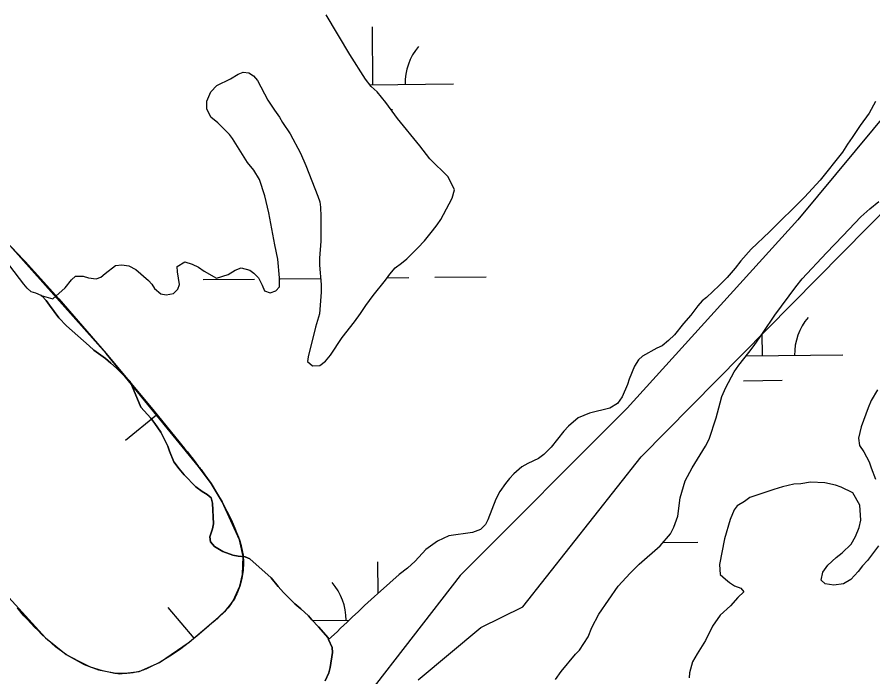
# Model space of a CAD drawing. Extents: x 3146026 to 3183936, y 897894 to 923344.
# Drawn here: x 3172415 to 3172947, y 905894 to 906304 of the extents above; entities that cross this region are included whole.
import ezdxf

# ---------------------------------------------------------------- set-up
doc = ezdxf.new("R2010")
doc.units = 0
for name, color, linetype in [('V-BORW-LINE', 7, 'Continuous'), ('V-SITE-VEGE', 7, 'Continuous'), ('V-TOPO-SHOR', 7, 'Continuous'), ('V-WETL-SWMP', 7, 'Continuous')]:
    doc.layers.add(name, color=color, linetype=linetype)

msp = doc.modelspace()

# ---------------------------------------------------------------- linework, layer by layer
at = {"layer": 'V-BORW-LINE'}
for p, q in [((3172426.05, 906145.96), (3172441.14, 906129.27)), ((3172441.14, 906129.27), (3172455.91, 906112.29)), ((3172455.91, 906112.29), (3172470.61, 906095.25)), ((3172470.61, 906095.25), (3172485.13, 906077.85)), ((3172485.13, 906077.85), (3172499.59, 906060.4)), ((3172501.92, 906057.01), (3172482.58, 906041.17)), ((3172499.59, 906060.4), (3172513.9, 906042.81)), ((3172532.02, 906019.8), (3172535.81, 906014.37)), ((3172535.81, 906014.37), (3172539.27, 906008.74)), ((3172539.27, 906008.74), (3172542.62, 906003.04)), ((3172542.62, 906003.04), (3172545.57, 905997.33)), ((3172545.57, 905997.33), (3172548.44, 905991.58)), ((3172548.44, 905991.58), (3172551.07, 905985.56)), ((3172554.79, 905974.71), (3172555.68, 905969.9)), ((3172555.68, 905969.9), (3172555.95, 905965.12)), ((3172555.72, 905960.36), (3172554.84, 905955.47)), ((3172555.95, 905965.12), (3172555.72, 905960.36)), ((3172554.84, 905955.47), (3172553.64, 905950.63)), ((3172553.64, 905950.63), (3172551.82, 905945.92)), ((3172548.5, 905939.98), (3172547.49, 905938.55)), ((3172525.31, 905918.35), (3172509.1, 905937.38)), ((3172542.81, 905933.42), (3172541.52, 905932.23)), ((3172544.06, 905934.66), (3172542.81, 905933.42)), ((3172545.28, 905935.92), (3172544.06, 905934.66)), ((3172546.4, 905937.22), (3172545.28, 905935.92)), ((3172547.49, 905938.55), (3172546.4, 905937.22)), ((3172534.37, 905925.85), (3172528.44, 905920.77)), ((3172528.44, 905920.77), (3172522.35, 905915.88)), ((3172445.86, 905907.94), (3172439.07, 905912.97)), ((3172522.35, 905915.88), (3172516.17, 905911.12)), ((3172453.28, 905903.91), (3172445.86, 905907.94)), ((3172510.19, 905907.16), (3172504.09, 905903.37)), ((3172516.17, 905911.12), (3172510.19, 905907.16)), ((3172460.86, 905900.26), (3172453.28, 905903.91)), ((3172504.09, 905903.37), (3172497.75, 905900.2)), ((3172468.33, 905898.03), (3172460.86, 905900.26)), ((3172475.94, 905896.36), (3172468.33, 905898.03)), ((3172483.52, 905896.22), (3172475.94, 905896.36))]:
    msp.add_line(p, q, dxfattribs=at)
for points in [[(3172470.61, 906095.25), (3172410.75, 906162.46)], [(3172528.06, 906025.09), (3172470.61, 906095.25)], [(3172535.85, 906014.38), (3172528.06, 906025.09)], [(3172542.62, 906003.04), (3172535.85, 906014.38)], [(3172553.45, 905979.41), (3172542.62, 906003.04)], [(3172364.54, 905993.6), (3172432.77, 905918.55)], [(3172555.81, 905968.98), (3172553.45, 905979.41)], [(3172555.39, 905957.88), (3172555.81, 905968.98)], [(3172553.62, 905950.56), (3172555.39, 905957.88)], [(3172549.45, 905941.44), (3172553.62, 905950.56)], [(3172547.47, 905938.53), (3172549.45, 905941.44)], [(3172540.22, 905931.04), (3172545.28, 905935.92)], [(3172545.28, 905935.92), (3172547.47, 905938.53)], [(3172522.26, 905915.74), (3172540.22, 905931.04)], [(3172432.77, 905918.55), (3172445.73, 905908.12)], [(3172503.8, 905903.17), (3172522.26, 905915.74)], [(3172445.73, 905908.12), (3172456.96, 905901.91)], [(3172456.96, 905901.91), (3172465.77, 905898.54)], [(3172491.08, 905897.57), (3172503.8, 905903.17)], [(3172465.77, 905898.54), (3172478.91, 905896.12)], [(3172478.91, 905896.12), (3172491.08, 905897.57)]]:
    msp.add_lwpolyline(points, dxfattribs=at)
for points in [[(3172353.33, 906222.73), (3172410.75, 906162.46), (3172426.05, 906145.96)], [(3172513.9, 906042.81), (3172528.06, 906025.09), (3172532.02, 906019.8)], [(3172551.07, 905985.56), (3172553.45, 905979.41), (3172554.79, 905974.71)], [(3172551.82, 905945.92), (3172549.45, 905941.44), (3172548.5, 905939.98)], [(3172439.07, 905912.97), (3172432.77, 905918.55), (3172415.2, 905936.92)], [(3172541.52, 905932.23), (3172540.22, 905931.04), (3172534.37, 905925.85)], [(3172497.75, 905900.2), (3172491.08, 905897.57), (3172483.52, 905896.22)]]:
    msp.add_spline(points, degree=3, dxfattribs=at)
at = {"layer": 'V-SITE-VEGE'}
for p, q in [((3172963.53, 906254.21), (3172900.71, 906178.36)), ((3172803.24, 906031), (3172967.85, 906197.86)), ((3172900.71, 906178.36), (3172794.58, 906061.34)), ((3172419.34, 906138.43), (3172410.62, 906149.65)), ((3172421.52, 906135.82), (3172419.34, 906138.43)), ((3172423.9, 906133.61), (3172421.52, 906135.82)), ((3172426.89, 906132.8), (3172423.9, 906133.61)), ((3172430.08, 906131.27), (3172426.89, 906132.8)), ((3172430.68, 906130.98), (3172430.08, 906131.27)), ((3172433.25, 906128.17), (3172430.68, 906130.98)), ((3172435.43, 906125.37), (3172433.25, 906128.17)), ((3172441.18, 906117.35), (3172435.43, 906125.37)), ((3172445.94, 906112.53), (3172441.18, 906117.35)), ((3172460.04, 906100.08), (3172445.94, 906112.53)), ((3172462.82, 906097.27), (3172460.04, 906100.08)), ((3172470.18, 906092.04), (3172462.82, 906097.27)), ((3172473.55, 906089.23), (3172470.18, 906092.04)), ((3172476.93, 906086.22), (3172473.55, 906089.23)), ((3172485.46, 906077.79), (3172476.93, 906086.22)), ((3172492.16, 906061.79), (3172485.46, 906077.79)), ((3172498.31, 906054.97), (3172492.16, 906061.79)), ((3172794.58, 906061.34), (3172690.61, 905957.32)), ((3172500.88, 906051.76), (3172498.31, 906054.97)), ((3172504.65, 906046.35), (3172500.88, 906051.76)), ((3172508.99, 906037.54), (3172504.65, 906046.35)), ((3172509.97, 906034.55), (3172508.99, 906037.54)), ((3172512.72, 906027.94), (3172509.97, 906034.55)), ((3172729.6, 905937.81), (3172803.24, 906031)), ((3172515.89, 906023.54), (3172512.72, 906027.94)), ((3172519.06, 906019.73), (3172515.89, 906023.54)), ((3172526.41, 906012.3), (3172519.06, 906019.73)), ((3172530.18, 906009.49), (3172526.41, 906012.3)), ((3172533.37, 906007.67), (3172530.18, 906009.49)), ((3172535.95, 906005.46), (3172533.37, 906007.67)), ((3172536.73, 906002.26), (3172535.95, 906005.46)), ((3172537.26, 905989.29), (3172536.73, 906002.26)), ((3172536.64, 905986.3), (3172537.26, 905989.29)), ((3172535.02, 905981.32), (3172536.64, 905986.3)), ((3172535.4, 905978.13), (3172535.02, 905981.32)), ((3172537.98, 905975.32), (3172535.4, 905978.13)), ((3172543.15, 905972.09), (3172537.98, 905975.32)), ((3172549.32, 905969.87), (3172543.15, 905972.09)), ((3172552.71, 905969.25), (3172549.32, 905969.87)), ((3172557.1, 905968.82), (3172552.71, 905969.25)), ((3172559.89, 905967.61), (3172557.1, 905968.82)), ((3172573.19, 905955.76), (3172559.89, 905967.61)), ((3172577.55, 905950.35), (3172573.19, 905955.76)), ((3172690.61, 905957.32), (3172623.46, 905870.63)), ((3172580.92, 905946.74), (3172577.55, 905950.35)), ((3172587.87, 905939.71), (3172580.92, 905946.74)), ((3172591.64, 905936.5), (3172587.87, 905939.71)), ((3172596.41, 905932.08), (3172591.64, 905936.5)), ((3172703.6, 905924.81), (3172729.6, 905937.81)), ((3172598.39, 905929.68), (3172596.41, 905932.08)), ((3172602.56, 905925.26), (3172598.39, 905929.68)), ((3172608.51, 905918.45), (3172602.56, 905925.26)), ((3172664.61, 905892.31), (3172703.6, 905924.81)), ((3172608.89, 905917.54), (3172608.51, 905918.45)), ((3172611.07, 905912.44), (3172608.89, 905917.54)), ((3172611.25, 905909.45), (3172611.07, 905912.44)), ((3172609.8, 905900.08), (3172611.25, 905909.45)), ((3172606.76, 905891.71), (3172608.98, 905896.69)), ((3172608.98, 905896.69), (3172609.8, 905900.08))]:
    msp.add_line(p, q, dxfattribs=at)
at = {"layer": 'V-TOPO-SHOR'}
for points in [[(3172430.08, 906131.27), (3172426.89, 906132.8), (3172423.9, 906133.61), (3172421.52, 906135.82), (3172419.34, 906138.43), (3172410.62, 906149.65)], [(3172430.08, 906131.27), (3172430.68, 906130.98), (3172433.25, 906128.17), (3172435.43, 906125.37), (3172441.18, 906117.35), (3172445.94, 906112.54), (3172460.04, 906100.08), (3172462.82, 906097.27), (3172470.18, 906092.04), (3172473.55, 906089.23), (3172476.93, 906086.22), (3172485.46, 906077.79), (3172492.16, 906061.79), (3172498.31, 906054.97), (3172500.88, 906051.76), (3172504.65, 906046.35), (3172508.99, 906037.54), (3172509.97, 906034.55), (3172512.72, 906027.94), (3172515.89, 906023.54), (3172519.06, 906019.73), (3172526.41, 906012.3), (3172530.18, 906009.49), (3172533.37, 906007.67), (3172535.95, 906005.46), (3172536.73, 906002.26), (3172537.26, 905989.29), (3172536.64, 905986.3), (3172535.02, 905981.32), (3172535.4, 905978.13), (3172537.98, 905975.32), (3172543.15, 905972.09), (3172549.32, 905969.87), (3172552.71, 905969.25), (3172557.1, 905968.82), (3172559.89, 905967.61), (3172573.19, 905955.76), (3172577.55, 905950.35), (3172580.92, 905946.74), (3172587.87, 905939.71), (3172591.64, 905936.5), (3172596.41, 905932.08), (3172598.39, 905929.68), (3172602.56, 905925.26), (3172608.51, 905918.45), (3172608.89, 905917.54)], [(3172608.89, 905917.54), (3172611.07, 905912.44), (3172611.25, 905909.45), (3172609.8, 905900.08), (3172608.98, 905896.69), (3172606.76, 905891.71)]]:
    msp.add_lwpolyline(points, dxfattribs=at)
at = {"layer": 'V-WETL-SWMP'}
for p, q in [((3172636.48, 906262.31), (3172636.13, 906298.31)), ((3172634.55, 906262.29), (3172686.48, 906262.81)), ((3172647.56, 906246.99), (3172648.64, 906247)), ((3172530.84, 906141.18), (3172562.84, 906141.5)), ((3172578.84, 906141.66), (3172603.85, 906141.91)), ((3172645.29, 906142.32), (3172658.84, 906142.46)), ((3172674.84, 906142.62), (3172706.83, 906142.93)), ((3172878.65, 906093.9), (3172878.51, 906107.49)), ((3172868.54, 906093.8), (3172928.64, 906094.4)), ((3172866.8, 906078.35), (3172890.8, 906078.59)), ((3172816.94, 905977.85), (3172838.39, 905978.06)), ((3172854.39, 905978.22), (3172854.74, 905978.23)), ((3172639.64, 905946.13), (3172639.44, 905965.65)), ((3172598.8, 905929.24), (3172621.63, 905929.47))]:
    msp.add_line(p, q, dxfattribs=at)
for points in [[(3172603.47, 906087.79), (3172606.87, 906090.57), (3172610.09, 906094.14), (3172617.33, 906105.28), (3172624.97, 906115.01), (3172628.79, 906120.18), (3172632.01, 906125.15), (3172636.64, 906131.31), (3172644.27, 906140.85), (3172646.89, 906144.63), (3172650.31, 906148.6), (3172654.11, 906151.37), (3172657.52, 906154.15), (3172664.34, 906160.89), (3172668.56, 906165.26), (3172673.58, 906171.42), (3172676.4, 906175.2), (3172678.61, 906178.58), (3172680.22, 906181.56), (3172685.67, 906191.91), (3172687.1, 906196.89), (3172683.15, 906205.09), (3172671.84, 906216.33), (3172669.66, 906218.94), (3172665.69, 906224.35), (3172651.62, 906241.39), (3172644.49, 906251.21), (3172639.14, 906257.83), (3172635.37, 906261.24), (3172631.8, 906265.85), (3172622.11, 906281.07), (3172607.27, 906305.7)], [(3172508.99, 906037.54), (3172504.65, 906046.35), (3172500.88, 906051.76), (3172498.31, 906054.97), (3172492.16, 906061.79), (3172485.46, 906077.79), (3172476.93, 906086.22), (3172473.55, 906089.23), (3172470.17, 906092.04), (3172462.82, 906097.27), (3172460.04, 906100.08), (3172445.94, 906112.53), (3172441.18, 906117.35), (3172435.44, 906125.37), (3172433.25, 906128.17), (3172430.68, 906130.98), (3172430.08, 906131.27), (3172437.46, 906129.23), (3172445.08, 906135.97), (3172449.1, 906140.94), (3172451.5, 906143.32), (3172456.29, 906143.29), (3172459.68, 906142.28), (3172464.27, 906141.65), (3172467.27, 906142.63), (3172469.87, 906145.01), (3172476.29, 906149.97), (3172480.28, 906150.34), (3172484.67, 906149.72), (3172489.05, 906147.5), (3172496.99, 906140.67), (3172498.97, 906138.27), (3172500.56, 906135.66), (3172504.53, 906132.25), (3172507.92, 906131.63), (3172512.51, 906132.6), (3172515.12, 906135.18), (3172516.14, 906138.17), (3172514.98, 906145.96), (3172514.8, 906149.35), (3172519.41, 906152.32), (3172523.99, 906150.7), (3172527.97, 906148.88), (3172531.55, 906146.47), (3172539.11, 906142.03), (3172546.51, 906144.39), (3172550.71, 906146.96), (3172554.51, 906148.53), (3172559.89, 906147.11), (3172562.47, 906145.1), (3172565.25, 906142.29), (3172567.62, 906137.68), (3172569, 906134.28), (3172572.58, 906132.87), (3172575.98, 906134.24), (3172578.39, 906136.63), (3172578.42, 906142.21), (3172577.29, 906153.8), (3172575.35, 906162.79), (3172573.02, 906175.97), (3172571.67, 906182.76), (3172569.33, 906193.35), (3172565.99, 906203.35), (3172562.43, 906209.16), (3172558.47, 906213.97), (3172549.17, 906228.99), (3172547.19, 906231.4), (3172540.04, 906238.62), (3172535.67, 906242.24), (3172533.11, 906247.44), (3172533.13, 906252.03), (3172535.56, 906258), (3172539.38, 906261.77), (3172547.98, 906265.92), (3172552.59, 906268.89), (3172555.79, 906270.07), (3172559.38, 906269.65), (3172562.16, 906267.83), (3172564.74, 906265.03), (3172571.06, 906252.82), (3172575.21, 906246.61), (3172578.38, 906242.2), (3172580.16, 906238.8), (3172584.91, 906231.78), (3172591.43, 906219.77), (3172594.78, 906212.17), (3172602.26, 906192.97), (3172603.43, 906189.57), (3172603.81, 906186.18), (3172603.98, 906180.39), (3172604.1, 906165.02), (3172603.24, 906154.45), (3172603.22, 906150.26), (3172604.15, 906138.08), (3172604.32, 906133.29), (3172603.25, 906119.92), (3172600.8, 906111.56), (3172596.11, 906093.22), (3172595.7, 906090.23), (3172598.88, 906087.62), (3172603.47, 906087.79)], [(3172949.02, 906251.84), (3172944.99, 906244.68), (3172939.36, 906236.93), (3172934.33, 906229.57), (3172931.51, 906225.4), (3172928.49, 906220.43), (3172914.42, 906202.94), (3172904.78, 906192.42), (3172883.11, 906170.98), (3172871.67, 906160.07), (3172865.25, 906152.92), (3172861.63, 906148.35), (3172856.61, 906142.39), (3172851.79, 906137.43), (3172843.77, 906130.09), (3172841.16, 906127.91), (3172838.55, 906124.93), (3172834.13, 906119.17), (3172829.51, 906113.81), (3172823.88, 906106.85), (3172820.27, 906103.28), (3172816.26, 906100.11), (3172813.06, 906098.53), (3172804.05, 906093.59), (3172801.64, 906091.41), (3172799.02, 906087.43), (3172795.79, 906079.27), (3172794.77, 906075.88), (3172791.33, 906068.32), (3172788.52, 906064.14), (3172783.71, 906061.18), (3172771.12, 906058.25), (3172764.12, 906055.3), (3172758.1, 906050.14), (3172755.09, 906046.97), (3172747.26, 906037.03), (3172742.64, 906032.47), (3172739.43, 906029.89), (3172732.83, 906026.93), (3172729.03, 906024.76), (3172724.01, 906020.4), (3172721.4, 906017.62), (3172718.79, 906014.44), (3172715.37, 906009.47), (3172712.95, 906004.69), (3172707.89, 905991.75), (3172706.47, 905988.96), (3172703.26, 905985.79), (3172698.26, 905984.02), (3172683.68, 905981.9), (3172676.68, 905978.55), (3172669.27, 905973.4), (3172662.64, 905966.06), (3172657.83, 905961.89), (3172652.82, 905957.93), (3172641.18, 905947.42), (3172637.37, 905944.24), (3172631.16, 905938.69), (3172627.34, 905934.72), (3172623.73, 905931.55), (3172620.32, 905928.17), (3172616.31, 905924.6), (3172614.3, 905922.22), (3172608.89, 905917.54), (3172608.51, 905918.45), (3172602.56, 905925.26), (3172598.39, 905929.68), (3172596.41, 905932.08), (3172591.64, 905936.5), (3172587.87, 905939.71), (3172580.92, 905946.74), (3172577.55, 905950.35), (3172573.19, 905955.76), (3172559.89, 905967.61), (3172557.1, 905968.82), (3172552.71, 905969.25), (3172549.32, 905969.87), (3172543.15, 905972.09), (3172537.98, 905975.32), (3172535.4, 905978.13), (3172535.02, 905981.32), (3172536.64, 905986.3), (3172537.26, 905989.29), (3172536.73, 906002.27), (3172535.95, 906005.46), (3172533.37, 906007.67), (3172530.18, 906009.49), (3172526.41, 906012.3), (3172519.06, 906019.73), (3172515.89, 906023.54), (3172512.72, 906027.94), (3172509.97, 906034.55), (3172508.99, 906037.54)], [(3172749.92, 905892.63), (3172753.54, 905897.6), (3172762.38, 905908.33), (3172764.79, 905910.91), (3172770.23, 905919.06), (3172772.65, 905924.84), (3172776.89, 905933.19), (3172788.96, 905950.69), (3172796.39, 905958.63), (3172802.01, 905964.19), (3172815.05, 905975.69), (3172821.47, 905983.04), (3172823.49, 905987.22), (3172825.93, 905994.19), (3172827.39, 906005.56), (3172830.64, 906016.12), (3172834.88, 906024.27), (3172843.13, 906037.6), (3172845.55, 906041.98), (3172849.82, 906055.32), (3172852.26, 906064.49), (3172853.48, 906068.48), (3172855.91, 906074.05), (3172860.95, 906083.8), (3172863.97, 906087.97), (3172870.2, 906095.92), (3172873.42, 906100.3), (3172879.05, 906108.25), (3172886.29, 906118.98), (3172899.36, 906136.67), (3172903.38, 906141.64), (3172918.44, 906157.92), (3172928.68, 906168.44), (3172939.72, 906180.15), (3172945.34, 906185.11), (3172950.95, 906189.67)], [(3172950.22, 906072.7), (3172946.19, 906065.94), (3172944.37, 906061.56), (3172939.92, 906049.61), (3172938.28, 906042.64), (3172939.05, 906038.04), (3172941.63, 906034.04), (3172944.98, 906027.83), (3172946.16, 906024.23), (3172948.92, 906017.03)], [(3172950.88, 905975.71), (3172944.04, 905966.57), (3172940.83, 905963.19), (3172938.22, 905959.81), (3172933.6, 905954.65), (3172929, 905952.08), (3172923, 905951.32), (3172917.62, 905952.15), (3172915.24, 905954.35), (3172916.26, 905959.34), (3172919.28, 905963.71), (3172924.5, 905968.47), (3172928.1, 905971.25), (3172933.72, 905976.8), (3172936.54, 905981.38), (3172938.77, 905987.15), (3172939.79, 905991.54), (3172939.25, 906000.92), (3172934.9, 906008.53), (3172927.53, 906012.16), (3172924.15, 906013.38), (3172917.37, 906014.81), (3172908.59, 906015.26), (3172902.6, 906014.3), (3172898.21, 906014.12), (3172891.01, 906012.36), (3172885.62, 906010.8), (3172870.82, 906005.69), (3172867.41, 906003.32), (3172863.01, 906000.55), (3172861, 905997.96), (3172858.57, 905991.99), (3172855.11, 905980.03), (3172851.83, 905964.09), (3172852.39, 905957.9), (3172855.57, 905954.89), (3172858.15, 905952.88), (3172861.33, 905950.86), (3172865.12, 905949.44), (3172867.1, 905947.04), (3172863.29, 905943.47), (3172858.87, 905938.3), (3172852.25, 905932.55), (3172847.62, 905925.79), (3172843.18, 905916.84), (3172837.95, 905908.48), (3172835.13, 905903.51)], [(3172835.13, 905903.51), (3172833.29, 905896.74), (3172833.08, 905893.54)]]:
    msp.add_lwpolyline(points, dxfattribs=at)
for centre, start, end in [((3172691.72, 906263.34), 139.7992, 181.3429), ((3172933.88, 906094.93), 139.7992, 181.3429), ((3172584.56, 905929.58), 359.7992, 41.3429)]:
    msp.add_arc(centre, 35.25, start, end, dxfattribs=at)

doc.saveas('drawing.dxf')
